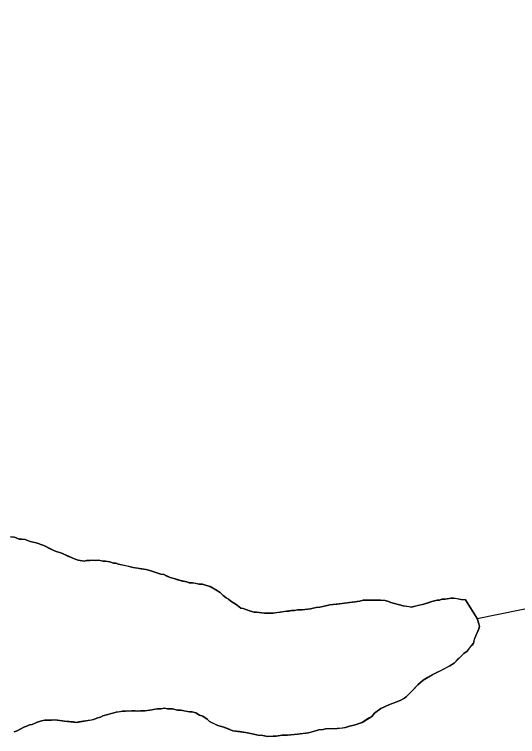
# Model space of a CAD drawing. Extents: x 3172297 to 3210190, y 958463 to 983887.
# Drawn here: x 3182186 to 3182413.3, y 965415.6 to 965742.1 of the extents above; entities that cross this region are included whole.
import ezdxf

# ---------------------------------------------------------------- set-up
doc = ezdxf.new("R2010")
doc.units = 0
doc.layers.add('V-SITE-VEGE', color=7, linetype='Continuous')
doc.layers.add('V-TOPO-SHOR', color=7, linetype='Continuous')

msp = doc.modelspace()

# ---------------------------------------------------------------- linework, layer by layer
at = {"layer": 'V-SITE-VEGE'}
for p, q in [((3182186.1, 965505.67), (3182184.23, 965505.87)), ((3182188.19, 965504.84), (3182186.1, 965505.67)), ((3182189.44, 965504.84), (3182188.19, 965504.84)), ((3182190.9, 965504.64), (3182189.44, 965504.84)), ((3182193.19, 965503.82), (3182190.9, 965504.64)), ((3182195.9, 965503.2), (3182193.19, 965503.82)), ((3182199.24, 965501.96), (3182195.9, 965503.2)), ((3182203.83, 965499.68), (3182199.24, 965501.96)), ((3182204.88, 965499.27), (3182203.83, 965499.68)), ((3182206.96, 965498.65), (3182204.88, 965499.27)), ((3182213.43, 965495.75), (3182206.96, 965498.65)), ((3182214.89, 965495.34), (3182213.43, 965495.75)), ((3182217.6, 965494.93), (3182214.89, 965495.34)), ((3182218.65, 965495.14), (3182217.6, 965494.93)), ((3182220.1, 965495.15), (3182218.65, 965495.14)), ((3182221.14, 965495.36), (3182220.1, 965495.15)), ((3182222.81, 965495.16), (3182221.14, 965495.36)), ((3182223.85, 965495.37), (3182222.81, 965495.16)), ((3182226.15, 965494.96), (3182223.85, 965495.37)), ((3182227.19, 965494.96), (3182226.15, 965494.96)), ((3182229.06, 965494.55), (3182227.19, 965494.96)), ((3182230.73, 965493.93), (3182229.06, 965494.55)), ((3182231.78, 965493.93), (3182230.73, 965493.93)), ((3182233.03, 965493.52), (3182231.78, 965493.93)), ((3182239.7, 965492.08), (3182233.03, 965493.52)), ((3182245.54, 965491.06), (3182239.7, 965492.08)), ((3182247.21, 965490.65), (3182245.54, 965491.06)), ((3182250.75, 965489.41), (3182247.21, 965490.65)), ((3182252.21, 965489), (3182250.75, 965489.41)), ((3182253.46, 965488.8), (3182252.21, 965489)), ((3182256.39, 965487.55), (3182253.46, 965488.8)), ((3182258.68, 965486.94), (3182256.39, 965487.55)), ((3182260.98, 965486.11), (3182258.68, 965486.94)), ((3182263.9, 965485.49), (3182260.98, 965486.11)), ((3182264.94, 965485.08), (3182263.9, 965485.49)), ((3182266.4, 965485.08), (3182264.94, 965485.08)), ((3182269.52, 965484.47), (3182266.4, 965485.08)), ((3182270.98, 965484.47), (3182269.52, 965484.47)), ((3182272.86, 965483.85), (3182270.98, 965484.47)), ((3182274.53, 965483.44), (3182272.86, 965483.85)), ((3182277.04, 965481.99), (3182274.53, 965483.44)), ((3182278.92, 965480.75), (3182277.04, 965481.99)), ((3182280.38, 965479.29), (3182278.92, 965480.75)), ((3182281.63, 965478.26), (3182280.38, 965479.29)), ((3182282.68, 965477.64), (3182281.63, 965478.26)), ((3182283.72, 965476.81), (3182282.68, 965477.64)), ((3182286.22, 965475.35), (3182283.72, 965476.81)), ((3182335.19, 965475.93), (3182334.15, 965475.71)), ((3182342.07, 965476.78), (3182335.19, 965475.93)), ((3182343.52, 965477.2), (3182342.07, 965476.78)), ((3182351.45, 965477.23), (3182343.52, 965477.2)), ((3182353.53, 965477.03), (3182351.45, 965477.23)), ((3182354.99, 965476.61), (3182353.53, 965477.03)), ((3182356.03, 965476.2), (3182354.99, 965476.61)), ((3182361.66, 965474.76), (3182356.03, 965476.2)), ((3182374.58, 965476.68), (3182371.04, 965475.42)), ((3182377.08, 965477.31), (3182374.58, 965476.68)), ((3182378.12, 965477.31), (3182377.08, 965477.31)), ((3182379.16, 965477.73), (3182378.12, 965477.31)), ((3182380.62, 965477.74), (3182379.16, 965477.73)), ((3182383.32, 965478.16), (3182380.62, 965477.74)), ((3182384.37, 965478.17), (3182383.32, 965478.16)), ((3182387.91, 965477.55), (3182384.37, 965478.17)), ((3182389.79, 965477.35), (3182387.91, 965477.55)), ((3182395.02, 965469.03), (3182389.79, 965477.35)), ((3182288.31, 965473.69), (3182286.22, 965475.35)), ((3182289.36, 965473.49), (3182288.31, 965473.69)), ((3182292.7, 965472.25), (3182289.36, 965473.49)), ((3182313.95, 965472.94), (3182312.49, 965472.52)), ((3182316.03, 965472.95), (3182313.95, 965472.94)), ((3182319.78, 965473.38), (3182316.03, 965472.95)), ((3182321.03, 965473.59), (3182319.78, 965473.38)), ((3182322.28, 965474.01), (3182321.03, 965473.59)), ((3182323.95, 965474.02), (3182322.28, 965474.01)), ((3182325.41, 965474.44), (3182323.95, 965474.02)), ((3182328.53, 965475.07), (3182325.41, 965474.44)), ((3182334.15, 965475.71), (3182328.53, 965475.07)), ((3182365.21, 965474.15), (3182361.66, 965474.76)), ((3182371.04, 965475.42), (3182365.21, 965474.15)), ((3182294.36, 965471.84), (3182292.7, 965472.25)), ((3182295.41, 965471.84), (3182294.36, 965471.84)), ((3182298.95, 965471.43), (3182295.41, 965471.84)), ((3182302.91, 965471.45), (3182298.95, 965471.43)), ((3182311.24, 965472.52), (3182302.91, 965471.45)), ((3182312.49, 965472.52), (3182311.24, 965472.52)), ((3182395.86, 965466.53), (3182395.02, 965469.03)), ((3182396.08, 965465.29), (3182395.86, 965466.53)), ((3182394.01, 965460.07), (3182395.87, 965464.24)), ((3182395.87, 965464.24), (3182396.08, 965465.29)), ((3182393.39, 965457.77), (3182394.01, 965460.07)), ((3182390.49, 965454.22), (3182393.39, 965457.77)), ((3182384.67, 965448.78), (3182389.03, 965453.17)), ((3182389.03, 965453.17), (3182390.49, 965454.22)), ((3182376.56, 965444.38), (3182382.8, 965447.53)), ((3182382.8, 965447.53), (3182384.67, 965448.78)), ((3182370.73, 965441.03), (3182374.68, 965443.54)), ((3182374.68, 965443.54), (3182376.56, 965444.38)), ((3182368.24, 965438.94), (3182370.73, 965441.03)), ((3182365.95, 965436.64), (3182368.24, 965438.94)), ((3182362.21, 965432.88), (3182363.04, 965433.5)), ((3182363.04, 965433.5), (3182365.95, 965436.64)), ((3182355.14, 965429.94), (3182360.34, 965431.83)), ((3182360.34, 965431.83), (3182362.21, 965432.88)), ((3182231.99, 965426.63), (3182234.91, 965427.05)), ((3182234.91, 965427.05), (3182236.16, 965427.06)), ((3182236.16, 965427.06), (3182239.07, 965427.28)), ((3182239.07, 965427.28), (3182240.53, 965427.28)), ((3182240.53, 965427.28), (3182241.58, 965427.07)), ((3182241.58, 965427.07), (3182243.03, 965427.29)), ((3182243.03, 965427.29), (3182244.91, 965427.29)), ((3182244.91, 965427.29), (3182247.2, 965427.51)), ((3182247.2, 965427.51), (3182250.53, 965428.15)), ((3182250.53, 965428.15), (3182252.2, 965428.15)), ((3182252.2, 965428.15), (3182253.87, 965428.37)), ((3182253.87, 965428.37), (3182255.12, 965428.16)), ((3182255.12, 965428.16), (3182257.41, 965428.17)), ((3182257.41, 965428.17), (3182259.7, 965427.55)), ((3182259.7, 965427.55), (3182261.16, 965427.55)), ((3182261.16, 965427.55), (3182265.12, 965426.73)), ((3182348.69, 965426.17), (3182351.6, 965428.26)), ((3182351.6, 965428.26), (3182355.14, 965429.94)), ((3182221.79, 965423.26), (3182223.66, 965424.1)), ((3182223.66, 965424.1), (3182224.91, 965424.31)), ((3182224.91, 965424.31), (3182225.95, 965424.94)), ((3182225.95, 965424.94), (3182231.99, 965426.63)), ((3182265.12, 965426.73), (3182266.37, 965426.74)), ((3182266.37, 965426.74), (3182268.04, 965426.33)), ((3182268.04, 965426.33), (3182269.71, 965425.29)), ((3182269.71, 965425.29), (3182271.17, 965424.88)), ((3182271.17, 965424.88), (3182273.05, 965423.43)), ((3182343.08, 965421.98), (3182347.44, 965424.7)), ((3182347.44, 965424.7), (3182348.69, 965426.17)), ((3182191.58, 965420.25), (3182192.83, 965420.88)), ((3182192.83, 965420.88), (3182194.08, 965421.09)), ((3182194.08, 965421.09), (3182195.96, 965421.93)), ((3182195.96, 965421.93), (3182198.24, 965422.77)), ((3182198.24, 965422.77), (3182199.7, 965422.98)), ((3182199.7, 965422.98), (3182202.83, 965422.99)), ((3182202.83, 965422.99), (3182204.29, 965423.2)), ((3182204.29, 965423.2), (3182208.67, 965422.59)), ((3182208.67, 965422.59), (3182214.08, 965421.98)), ((3182214.08, 965421.98), (3182221.79, 965423.26)), ((3182273.05, 965423.43), (3182274.1, 965422.39)), ((3182274.1, 965422.39), (3182277.85, 965420.52)), ((3182277.85, 965420.52), (3182280.57, 965419.9)), ((3182337.46, 965420.29), (3182339.54, 965420.72)), ((3182339.54, 965420.72), (3182343.08, 965421.98)), ((3182185.96, 965417.73), (3182187.22, 965418.15)), ((3182187.22, 965418.15), (3182190.33, 965419.83)), ((3182190.33, 965419.83), (3182191.58, 965420.25)), ((3182280.57, 965419.9), (3182284.74, 965418.25)), ((3182284.74, 965418.25), (3182290.37, 965417.43)), ((3182290.37, 965417.43), (3182292.66, 965417.03)), ((3182313.92, 965416.68), (3182318.92, 965417.32)), ((3182318.92, 965417.32), (3182323.5, 965418.58)), ((3182323.5, 965418.58), (3182325.58, 965418.8)), ((3182325.58, 965418.8), (3182326.62, 965419.01)), ((3182326.62, 965419.01), (3182331.83, 965419.23)), ((3182331.83, 965419.23), (3182335.58, 965419.66)), ((3182335.58, 965419.66), (3182337.46, 965420.29)), ((3182292.66, 965417.03), (3182296.21, 965416.2)), ((3182296.21, 965416.2), (3182298.29, 965416)), ((3182298.29, 965416), (3182300.38, 965415.59)), ((3182300.38, 965415.59), (3182302.88, 965415.81)), ((3182302.88, 965415.81), (3182304.34, 965415.81)), ((3182304.34, 965415.81), (3182307.04, 965416.24)), ((3182307.04, 965416.24), (3182309.34, 965416.25)), ((3182309.34, 965416.25), (3182313.92, 965416.68))]:
    msp.add_line(p, q, dxfattribs=at)
at = {"layer": 'V-TOPO-SHOR'}
for points in [[(3182395.02, 965469.03), (3182530.08, 965496.45), (3182587.25, 965510.6), (3182644.39, 965510.46), (3182665.8, 965503.26), (3182680.07, 965496.08), (3182715.82, 965510.28), (3182901.85, 965638.39), (3182951.99, 965695.41), (3183617.76, 966300.89), (3183617.8, 966315.18)], [(3182184.23, 965505.87), (3182186.1, 965505.67), (3182187.14, 965505.26), (3182188.19, 965504.84), (3182189.44, 965504.84), (3182190.9, 965504.64), (3182193.19, 965503.82), (3182195.9, 965503.2), (3182199.24, 965501.96), (3182202.16, 965500.51), (3182203.83, 965499.68)], [(3182203.83, 965499.68), (3182204.88, 965499.27), (3182206.96, 965498.65), (3182208, 965498.24), (3182210.09, 965497.2), (3182212.18, 965496.37), (3182213.43, 965495.75), (3182214.89, 965495.34), (3182217.6, 965494.93), (3182218.64, 965495.14), (3182220.1, 965495.15), (3182221.14, 965495.36), (3182222.81, 965495.16), (3182223.85, 965495.37), (3182224.9, 965495.16), (3182226.15, 965494.96), (3182227.19, 965494.96), (3182229.06, 965494.55), (3182230.73, 965493.93), (3182231.78, 965493.93), (3182233.03, 965493.52), (3182236.16, 965492.91), (3182239.7, 965492.08), (3182241.79, 965491.67), (3182243.25, 965491.47), (3182245.54, 965491.06), (3182247.21, 965490.65), (3182250.75, 965489.41), (3182252.21, 965489), (3182253.46, 965488.8), (3182254.93, 965488.17), (3182256.39, 965487.55), (3182258.68, 965486.94), (3182259.72, 965486.52), (3182260.98, 965486.11), (3182262.02, 965485.9), (3182263.9, 965485.49), (3182264.94, 965485.08), (3182266.4, 965485.08), (3182267.65, 965484.88), (3182269.52, 965484.47), (3182270.98, 965484.47), (3182272.86, 965483.85), (3182274.53, 965483.44), (3182277.04, 965481.99), (3182278.92, 965480.75), (3182280.38, 965479.29), (3182281.63, 965478.26), (3182282.68, 965477.64), (3182283.72, 965476.81), (3182286.22, 965475.35), (3182287.48, 965474.32), (3182288.31, 965473.69), (3182289.36, 965473.49), (3182291.03, 965472.87), (3182292.7, 965472.25), (3182294.36, 965471.84), (3182295.41, 965471.84), (3182296.66, 965471.64), (3182298.95, 965471.43), (3182300.2, 965471.44), (3182301.87, 965471.44), (3182302.91, 965471.45), (3182304.57, 965471.66), (3182306.03, 965471.87), (3182307.7, 965472.09), (3182309.99, 965472.31), (3182311.24, 965472.52), (3182312.49, 965472.52), (3182313.95, 965472.94), (3182314.99, 965472.95), (3182316.03, 965472.95), (3182319.78, 965473.38), (3182321.03, 965473.59), (3182322.28, 965474.01), (3182323.95, 965474.02), (3182325.41, 965474.44), (3182328.53, 965475.07), (3182329.99, 965475.28), (3182331.86, 965475.5), (3182334.15, 965475.71), (3182335.19, 965475.93), (3182339.98, 965476.57), (3182342.07, 965476.78), (3182343.52, 965477.2), (3182346.23, 965477.21), (3182347.27, 965477.22), (3182348.73, 965477.22), (3182349.98, 965477.22), (3182351.45, 965477.23), (3182353.53, 965477.03), (3182354.99, 965476.62), (3182356.03, 965476.2), (3182361.66, 965474.76), (3182364.17, 965474.35), (3182365.21, 965474.15), (3182367.08, 965474.57), (3182368.12, 965474.78), (3182371.04, 965475.42), (3182373.33, 965476.26), (3182374.58, 965476.68)], [(3182374.58, 965476.68), (3182377.08, 965477.31), (3182378.12, 965477.31), (3182379.16, 965477.73), (3182380.62, 965477.74), (3182383.32, 965478.16), (3182384.37, 965478.17), (3182385.83, 965477.96), (3182387.91, 965477.55), (3182389.79, 965477.35), (3182393.56, 965471.32), (3182395.02, 965469.03), (3182395.86, 965466.53), (3182396.08, 965465.29), (3182395.87, 965464.24), (3182395.25, 965462.78), (3182394.63, 965461.53), (3182394.01, 965460.07), (3182393.8, 965459.44), (3182393.39, 965457.77), (3182392.77, 965456.94), (3182391.52, 965455.48), (3182390.49, 965454.22), (3182389.03, 965453.18), (3182387.99, 965452.13), (3182386.95, 965451.08), (3182386.12, 965450.25), (3182384.67, 965448.78), (3182382.8, 965447.53), (3182379.05, 965445.64), (3182376.56, 965444.38), (3182374.68, 965443.54), (3182372.6, 965442.29), (3182370.73, 965441.03), (3182368.24, 965438.94), (3182367.2, 965437.89), (3182365.95, 965436.64), (3182364.08, 965434.55), (3182363.04, 965433.5), (3182362.21, 965432.88), (3182360.34, 965431.83), (3182359.09, 965431.41), (3182358.05, 965430.99), (3182355.14, 965429.94), (3182351.6, 965428.26), (3182348.69, 965426.17), (3182347.44, 965424.7), (3182345.99, 965423.86), (3182343.08, 965421.98), (3182339.54, 965420.72), (3182337.46, 965420.29), (3182335.58, 965419.66), (3182334.12, 965419.45), (3182331.83, 965419.23), (3182326.62, 965419.01), (3182325.58, 965418.8), (3182323.5, 965418.58), (3182321.21, 965417.95), (3182318.92, 965417.32), (3182313.92, 965416.68), (3182309.34, 965416.25), (3182307.04, 965416.24), (3182304.34, 965415.81), (3182302.88, 965415.81), (3182300.38, 965415.59), (3182298.29, 965416), (3182296.21, 965416.2), (3182292.66, 965417.03), (3182290.37, 965417.43), (3182287.66, 965417.84), (3182284.74, 965418.25), (3182282.24, 965419.29), (3182280.57, 965419.9), (3182278.9, 965420.32), (3182277.85, 965420.52), (3182276.19, 965421.35), (3182274.1, 965422.39), (3182273.05, 965423.43), (3182271.17, 965424.88), (3182269.71, 965425.29), (3182268.04, 965426.33), (3182267.83, 965426.33), (3182266.37, 965426.74), (3182265.12, 965426.73), (3182263.25, 965427.14), (3182261.16, 965427.55), (3182259.7, 965427.55), (3182257.41, 965428.17), (3182255.12, 965428.16), (3182253.87, 965428.36), (3182252.2, 965428.15), (3182250.53, 965428.15), (3182247.2, 965427.51), (3182244.91, 965427.29), (3182243.03, 965427.29), (3182241.58, 965427.07), (3182240.53, 965427.28), (3182239.07, 965427.28), (3182236.16, 965427.06), (3182234.91, 965427.05), (3182233.45, 965426.84)], [(3182233.45, 965426.84), (3182231.99, 965426.63), (3182229.91, 965425.99), (3182228.24, 965425.57), (3182225.95, 965424.94), (3182224.91, 965424.31), (3182223.66, 965424.1), (3182221.79, 965423.26), (3182220.75, 965423.05), (3182219.29, 965422.83), (3182215.13, 965422.2), (3182214.08, 965421.98), (3182212.62, 965422.19), (3182210.75, 965422.39), (3182208.67, 965422.59), (3182205.54, 965423), (3182204.29, 965423.2), (3182202.83, 965422.99), (3182200.75, 965422.98), (3182199.7, 965422.98), (3182198.24, 965422.77), (3182195.96, 965421.93), (3182194.08, 965421.09), (3182192.83, 965420.88), (3182191.58, 965420.25), (3182190.33, 965419.83), (3182187.21, 965418.15), (3182185.96, 965417.73)]]:
    msp.add_lwpolyline(points, dxfattribs=at)

doc.saveas('drawing.dxf')
